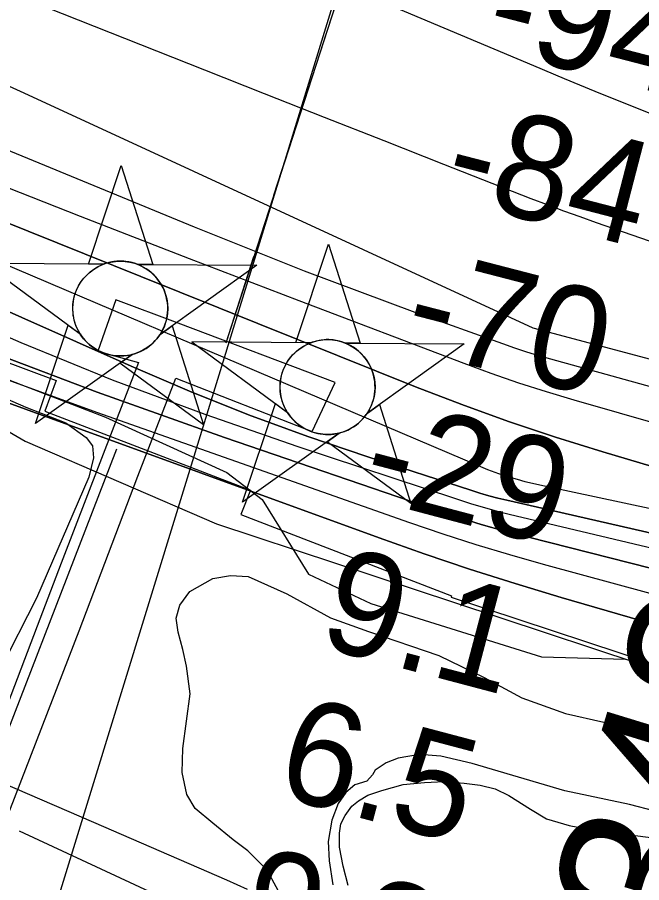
# Model space of a CAD drawing. Extents: x 3677843 to 3715951, y 511991 to 537744.
# Drawn here: x 3711527 to 3711929, y 519340 to 519897 of the extents above; entities that cross this region are included whole.
import ezdxf

# ---------------------------------------------------------------- set-up
doc = ezdxf.new("R2010")
doc.units = 0
for name, color, linetype in [('V-CHAN-DOCK', 7, 'Continuous'), ('V-CHAN-NAID', 7, 'Continuous'), ('V-FLOD-BASE', 7, 'Continuous'), ('V-LEVE-TOET', 7, 'Continuous'), ('V-RIVR-EDGE', 7, 'Continuous'), ('V-RIVR-FERY', 7, 'Continuous'), ('V-RIVR-RANG', 7, 'Continuous'), ('V-ROAD-CNTR', 7, 'Continuous'), ('V-RRAP-FSHR', 7, 'Continuous'), ('V-RRAP-RVMT', 7, 'Continuous'), ('V-SITE-VEGE', 7, 'Continuous'), ('V-SURV-IDEN', 7, 'Continuous'), ('V-TOPO-DPTH', 7, 'Continuous'), ('V-TOPO-MAJR', 7, 'Continuous'), ('V-TOPO-MINR', 7, 'Continuous'), ('V-TOPO-WATR', 7, 'Continuous'), ('V-WETL-SWMP', 7, 'Continuous')]:
    doc.layers.add(name, color=color, linetype=linetype)

msp = doc.modelspace()

# ---------------------------------------------------------------- linework, layer by layer
at = {"layer": 'V-CHAN-DOCK'}
msp.add_lwpolyline([(3711515.04, 519368.54), (3711566.75, 519501.75), (3711604.54, 519601.4), (3711628.9, 519664.5), (3711716.54, 519630.18), (3711731.47, 519661.74), (3711630.33, 519699.84), (3711590.26, 519714.93), (3711578.83, 519681.89), (3711604.86, 519674.45), (3711555.14, 519545.25), (3711539.73, 519504.68), (3711491, 519376.99), (3711503.51, 519372.59), (3711515.04, 519368.54)], dxfattribs=at)
at = {"layer": 'V-CHAN-NAID'}
for points in [[(3711582.29, 519737.82), (3711572.7, 519737.89), (3711593.83, 519801.37), (3711614.05, 519737.59), (3711604.47, 519737.66), (3711602.89, 519738.24), (3711600.79, 519738.86), (3711598.75, 519739.31), (3711596.72, 519739.62), (3711595.55, 519739.73), (3711594.02, 519739.81), (3711592.29, 519739.81), (3711590.93, 519739.74), (3711589.02, 519739.54), (3711587.65, 519739.32), (3711585.87, 519738.94), (3711584.34, 519738.52), (3711583.31, 519738.19)], [(3711715.68, 519687.25), (3711706.09, 519687.32), (3711727.21, 519750.81), (3711747.44, 519687.03), (3711737.85, 519687.1), (3711736.27, 519687.67), (3711734.18, 519688.29), (3711732.14, 519688.75), (3711730.1, 519689.05), (3711728.94, 519689.17), (3711727.4, 519689.25), (3711725.68, 519689.25), (3711724.31, 519689.18), (3711722.4, 519688.98), (3711721.04, 519688.76), (3711719.25, 519688.37), (3711717.72, 519687.95), (3711716.69, 519687.62)], [(3711582.29, 519737.82), (3711505.8, 519738.36), (3711567.36, 519692.96), (3711566.25, 519694.87), (3711565.44, 519696.5), (3711564.62, 519698.47), (3711563.92, 519700.52), (3711563.56, 519701.84), (3711563.19, 519703.47), (3711562.95, 519704.91), (3711562.76, 519706.51), (3711562.65, 519708.25), (3711562.64, 519709.83), (3711562.75, 519711.9), (3711562.93, 519713.52), (3711563.32, 519715.72), (3711563.8, 519717.65), (3711564.41, 519719.53), (3711565.06, 519721.21), (3711565.79, 519722.8), (3711566.6, 519724.34), (3711567.66, 519726.07), (3711568.7, 519727.54), (3711569.7, 519728.81), (3711570.7, 519729.96), (3711572.01, 519731.29), (3711573.06, 519732.26), (3711574.77, 519733.66), (3711575.99, 519734.53), (3711577.67, 519735.6), (3711579.4, 519736.54), (3711580.85, 519737.23)], [(3711604.47, 519737.66), (3711680.96, 519737.12), (3711618.75, 519692.6), (3711619.67, 519694.09), (3711620.64, 519695.93), (3711621.36, 519697.52), (3711622.1, 519699.47), (3711622.64, 519701.26), (3711623.04, 519702.9), (3711623.4, 519704.91), (3711623.59, 519706.48), (3711623.71, 519708.68), (3711623.68, 519710.75), (3711623.49, 519712.97), (3711623.23, 519714.73), (3711622.74, 519716.96), (3711622.1, 519719.1), (3711621.35, 519721.08), (3711620.7, 519722.52), (3711619.69, 519724.44), (3711618.63, 519726.16), (3711617.42, 519727.86), (3711616.16, 519729.4), (3711614.88, 519730.77), (3711613.25, 519732.3), (3711611.51, 519733.71), (3711609.83, 519734.89), (3711607.94, 519736.02), (3711606.47, 519736.78)], [(3711600.72, 519679.69), (3711538.52, 519635.17), (3711559.65, 519698.65), (3711567.36, 519692.96), (3711568, 519692), (3711569.38, 519690.14), (3711570.6, 519688.72), (3711572.06, 519687.22), (3711573.45, 519685.97), (3711574.9, 519684.81), (3711576.31, 519683.83), (3711577.98, 519682.79), (3711579.7, 519681.88), (3711581.49, 519681.07), (3711582.94, 519680.51), (3711584.56, 519679.98), (3711586.79, 519679.42), (3711588.32, 519679.13), (3711590.35, 519678.87), (3711591.88, 519678.77), (3711593.75, 519678.75), (3711595.43, 519678.83), (3711597.14, 519679), (3711599.05, 519679.31)], [(3711618.75, 519692.6), (3711626.55, 519698.18), (3711646.77, 519634.4), (3711592.93, 519674.11), (3711600.72, 519679.69), (3711602.39, 519680.17), (3711604, 519680.73), (3711606.16, 519681.64), (3711607.9, 519682.52), (3711609.76, 519683.64), (3711611.5, 519684.85), (3711613.05, 519686.1), (3711614.34, 519687.26), (3711615.72, 519688.68), (3711616.93, 519690.09), (3711618.05, 519691.56)], [(3711715.68, 519687.25), (3711639.18, 519687.8), (3711700.75, 519642.4), (3711699.64, 519644.31), (3711698.83, 519645.93), (3711698, 519647.9), (3711697.31, 519649.96), (3711696.94, 519651.28), (3711696.58, 519652.91), (3711696.33, 519654.35), (3711696.15, 519655.95), (3711696.04, 519657.68), (3711696.03, 519659.27), (3711696.13, 519661.34), (3711696.32, 519662.96), (3711696.71, 519665.16), (3711697.19, 519667.08), (3711697.79, 519668.97), (3711698.45, 519670.65), (3711699.17, 519672.24), (3711699.99, 519673.77), (3711701.05, 519675.51), (3711702.08, 519676.98), (3711703.08, 519678.25), (3711704.08, 519679.39), (3711705.39, 519680.73), (3711706.44, 519681.7), (3711708.16, 519683.09), (3711709.37, 519683.96), (3711711.06, 519685.03), (3711712.79, 519685.98), (3711714.23, 519686.66)], [(3711737.85, 519687.1), (3711814.34, 519686.55), (3711752.14, 519642.03), (3711753.05, 519643.52), (3711754.03, 519645.37), (3711754.74, 519646.95), (3711755.48, 519648.91), (3711756.03, 519650.69), (3711756.43, 519652.33), (3711756.79, 519654.34), (3711756.97, 519655.92), (3711757.1, 519658.12), (3711757.07, 519660.18), (3711756.88, 519662.4), (3711756.61, 519664.16), (3711756.12, 519666.39), (3711755.48, 519668.53), (3711754.73, 519670.52), (3711754.08, 519671.96), (3711753.08, 519673.87), (3711752.02, 519675.6), (3711750.8, 519677.3), (3711749.54, 519678.84), (3711748.27, 519680.2), (3711746.64, 519681.73), (3711744.89, 519683.15), (3711743.21, 519684.32), (3711741.32, 519685.46), (3711739.85, 519686.22)], [(3711734.11, 519629.13), (3711671.91, 519584.6), (3711693.03, 519648.09), (3711700.75, 519642.4), (3711701.38, 519641.43), (3711702.77, 519639.57), (3711703.98, 519638.16), (3711705.45, 519636.66), (3711706.83, 519635.4), (3711708.29, 519634.25), (3711709.69, 519633.26), (3711711.37, 519632.23), (3711713.08, 519631.31), (3711714.88, 519630.5), (3711716.32, 519629.95), (3711717.95, 519629.42), (3711720.18, 519628.85), (3711721.71, 519628.57), (3711723.73, 519628.31), (3711725.27, 519628.21), (3711727.13, 519628.18), (3711728.82, 519628.26), (3711730.53, 519628.44), (3711732.43, 519628.75)], [(3711752.14, 519642.03), (3711759.94, 519647.61), (3711780.16, 519583.84), (3711726.31, 519623.55), (3711734.11, 519629.13), (3711735.77, 519629.6), (3711737.39, 519630.16), (3711739.54, 519631.08), (3711741.28, 519631.96), (3711743.15, 519633.07), (3711744.89, 519634.29), (3711746.44, 519635.53), (3711747.72, 519636.7), (3711749.11, 519638.12), (3711750.31, 519639.52), (3711751.43, 519640.99)]]:
    msp.add_lwpolyline(points, close=True, dxfattribs=at)
for centre in [(3711593.18, 519709.28), (3711726.56, 519658.72)]:
    msp.add_circle(centre, 30.54, dxfattribs=at)
at = {"layer": 'V-FLOD-BASE'}
msp.add_lwpolyline([(3711633.37, 519323.96), (3711528.31, 519372.87)], dxfattribs=at)
at = {"layer": 'V-LEVE-TOET'}
msp.add_lwpolyline([(3711675, 519335.15), (3711661.75, 519341.27), (3711576.1, 519378.4), (3711499.92, 519411.31), (3711493.3, 519413.66), (3711488.1, 519413.64), (3711481.96, 519411.74), (3711480.07, 519409.37), (3711474.42, 519403.21), (3711456.55, 519362.52), (3711445.67, 519367.22), (3711356.23, 519407.66), (3711264.92, 519445.25), (3711231.32, 519459.83), (3711230.84, 519463.13), (3711240.22, 519495.3), (3711245.83, 519520.36), (3711244.88, 519523.2), (3711216.46, 519530.47)], dxfattribs=at)
at = {"layer": 'V-RIVR-EDGE'}
msp.add_lwpolyline([(3710728.35, 519931.41), (3710841.1, 519886.1), (3710987.49, 519849.12), (3711106.3, 519826.02), (3711172.91, 519814.44), (3711205.29, 519799.96), (3711233.51, 519804.09), (3711265.93, 519805.21), (3711324.14, 519793.66), (3711376.32, 519773.72), (3711408.66, 519744.82), (3711466.16, 519691.25), (3711522.52, 519662.9), (3711583.7, 519639.33), (3711661.65, 519603.72), (3711684.42, 519586.26), (3711714.32, 519538.16), (3711754.49, 519519.45), (3711864.27, 519484.96), (3711918.29, 519483.62), (3711999.29, 519464.81)], dxfattribs=at)
at = {"layer": 'V-RIVR-FERY'}
for points in [[(3711661.25, 519687.27), (3713010.37, 523852.35)], [(3711722.81, 519877.34), (3711740.78, 519932.81)], [(3711692.03, 519782.31), (3711709.99, 519837.77)], [(3711661.25, 519687.27), (3711679.21, 519742.73)]]:
    msp.add_lwpolyline(points, dxfattribs=at)
at = {"layer": 'V-RIVR-RANG'}
msp.add_line((3711538.86, 519283.05), (3711809.16, 520162.44), dxfattribs=at)
at = {"layer": 'V-ROAD-CNTR'}
msp.add_lwpolyline([(3711590.8, 519618.74), (3711492.85, 519365.98), (3711483.88, 519351.89), (3711476.86, 519346), (3711469.94, 519342.19), (3711464.56, 519339.94)], dxfattribs=at)
at = {"layer": 'V-RRAP-FSHR'}
msp.add_lwpolyline([(3709741.78, 520362.36), (3710017.65, 520222), (3710534.8, 519997.84), (3710940.37, 519847.89), (3711083.41, 519805.96), (3711220.5, 519772.71), (3711363.54, 519722.11), (3711531.92, 519623.8), (3711655.19, 519570.7), (3711808.33, 519520.01), (3711956.07, 519471.06), (3712143.45, 519424.73), (3712340.74, 519376.66), (3712594.19, 519305.19), (3712920.31, 519227.23), (3713163.79, 519173.07), (3713383.01, 519116.56), (3713629.91, 519034.38)], dxfattribs=at)
at = {"layer": 'V-RRAP-RVMT'}
msp.add_lwpolyline([(3710951.43, 519855.96), (3710954.58, 519864.59), (3711086.44, 519818.3), (3711099.58, 519856.24), (3711228.18, 519804.67), (3711258.43, 519879.55), (3711313.56, 519857.36), (3711312.26, 519853.9), (3711449.96, 519802.54), (3711416.73, 519713.48), (3711551.95, 519663.02), (3711544.53, 519643.11), (3711676.87, 519592.43), (3711670.72, 519576.74), (3711806.4, 519524.3), (3711806.08, 519523.38), (3711958.24, 519473.28)], dxfattribs=at)
at = {"layer": 'V-SITE-VEGE'}
for points in [[(3711510.43, 519655.28), (3711532.45, 519645.82), (3711558.04, 519635.77), (3711571.15, 519626.29), (3711575.32, 519620.95), (3711575.94, 519613.22), (3711572.99, 519600.73), (3711539.29, 519522.74), (3711515.61, 519476.9)], [(3711697.93, 519328.67), (3711687.78, 519347.67), (3711675.26, 519360.13), (3711665.73, 519367.25), (3711652.62, 519377.92), (3711641.29, 519387.41), (3711635.92, 519396.31), (3711632.92, 519410.58), (3711633.47, 519426.04), (3711638.15, 519461.14), (3711635.73, 519478.97), (3711633.32, 519489.67), (3711630.32, 519500.96), (3711629.11, 519509.88), (3711631.47, 519518.21), (3711637.99, 519527.14), (3711652.83, 519535.5), (3711664.13, 519537.32), (3711675.43, 519536.75), (3711700.43, 519525.51), (3711728.42, 519510.11), (3711752.82, 519501.25), (3711798.05, 519485.9), (3711827.22, 519471.7), (3711851.63, 519458.67), (3711879.61, 519448.63), (3711928.99, 519437.45)], [(3711937.44, 519385.73), (3711920.78, 519389.86), (3711879.13, 519398.68), (3711849.38, 519407.53), (3711819.62, 519416.38), (3711799.39, 519421.09), (3711785.71, 519422.24), (3711772.04, 519419.83), (3711764.32, 519416.84), (3711757.2, 519412.06), (3711755.42, 519409.09), (3711751.86, 519404.92), (3711744.14, 519402.52), (3711738.2, 519397.75), (3711733.46, 519390.6), (3711729.32, 519379.89), (3711726.98, 519366.2), (3711727.6, 519353.72), (3711730.02, 519338.26)]]:
    msp.add_lwpolyline(points, dxfattribs=at)
at = {"layer": 'V-TOPO-DPTH'}
for points in [[(3712195.25, 519475.73), (3711855.77, 519561.99), (3711840.57, 519566.05), (3711825.44, 519570.35), (3711810.42, 519575.02), (3711795.48, 519579.94), (3711660.28, 519626.24), (3711578.21, 519655.55), (3711496.69, 519686.29), (3711416.01, 519719.15), (3711335.89, 519753.43), (3711108.31, 519854.36), (3711076.1, 519868.4), (3711043.76, 519882.16), (3711011.25, 519895.5), (3710978.62, 519908.57), (3710945.88, 519921.36), (3710913.11, 519934.06), (3710880.29, 519946.64), (3710847.44, 519959.13), (3710310.51, 520162.05)], [(3710310.51, 520162.05), (3710847.44, 519959.13), (3710880.29, 519946.64), (3710913.11, 519934.06), (3710945.88, 519921.36), (3710978.62, 519908.57), (3711011.25, 519895.5), (3711043.76, 519882.16), (3711076.1, 519868.4), (3711108.31, 519854.36), (3711335.89, 519753.43), (3711416.01, 519719.15), (3711496.69, 519686.29), (3711578.21, 519655.55), (3711660.28, 519626.24), (3711795.48, 519579.94), (3711810.42, 519575.02), (3711825.44, 519570.35), (3711840.57, 519566.05), (3711855.77, 519561.99), (3712195.25, 519475.73)], [(3711943.27, 519605.18), (3711903.62, 519616.95), (3711873.15, 519626.46), (3711842.87, 519636.54), (3711812.88, 519647.46), (3711783.09, 519658.95), (3711606.49, 519729.91), (3711516.37, 519766.09), (3711426.24, 519802.22), (3711336.08, 519838.29), (3711245.9, 519874.31), (3711116.23, 519926.05), (3711090.84, 519936.09), (3711065.41, 519946.03), (3711039.92, 519955.81), (3711014.39, 519965.49), (3710583.72, 520127.24)], [(3711943.27, 519605.18), (3711903.62, 519616.95), (3711873.15, 519626.46), (3711842.87, 519636.54), (3711812.88, 519647.46), (3711783.09, 519658.95), (3711606.49, 519729.91), (3711516.37, 519766.09), (3711426.24, 519802.22), (3711336.08, 519838.29), (3711245.9, 519874.31), (3711116.23, 519926.05), (3711090.84, 519936.09), (3711065.41, 519946.03), (3711039.92, 519955.81), (3711014.39, 519965.49), (3710583.72, 520127.24)], [(3710556.81, 520111.76), (3711026.61, 519939.29), (3711042.83, 519933.25), (3711059.02, 519927.13), (3711075.16, 519920.88), (3711091.27, 519914.54), (3711173.89, 519881.62), (3711231.2, 519858.55), (3711288.4, 519835.22), (3711345.43, 519811.48), (3711402.36, 519787.49), (3711824.88, 519607.62), (3711829.54, 519605.72), (3711834.23, 519603.93), (3711838.98, 519602.28), (3711843.77, 519600.74), (3711848.59, 519599.34), (3711853.44, 519598.01), (3711858.33, 519596.82), (3711863.23, 519595.71), (3712545.49, 519450.05)], [(3710556.81, 520111.76), (3711026.61, 519939.29), (3711042.83, 519933.25), (3711059.02, 519927.13), (3711075.16, 519920.88), (3711091.27, 519914.54), (3711173.89, 519881.62), (3711231.2, 519858.55), (3711288.4, 519835.22), (3711345.43, 519811.48), (3711402.36, 519787.49), (3711824.88, 519607.62), (3711829.54, 519605.72), (3711834.23, 519603.93), (3711838.98, 519602.28), (3711843.77, 519600.74), (3711848.59, 519599.34), (3711853.44, 519598.01), (3711858.33, 519596.82), (3711863.23, 519595.71), (3712545.49, 519450.05)], [(3711983.05, 519492.55), (3711927.85, 519508.33), (3711876.75, 519523.28), (3711847.28, 519532.22), (3711817.93, 519541.53), (3711788.77, 519551.4), (3711759.73, 519561.65), (3711416.99, 519686.28), (3711351.85, 519710.39), (3711286.89, 519734.98), (3711222.22, 519760.3), (3711157.73, 519786.11), (3711066.8, 519823.09), (3711047.9, 519830.73), (3711028.98, 519838.31), (3711010.02, 519845.81), (3710991.04, 519853.25), (3710443.26, 520066.62)], [(3711179.94, 519857.41), (3711205.13, 519846.55), (3711268.14, 519819.04), (3711324.75, 519794.24), (3711381.33, 519769.36), (3711437.85, 519744.36), (3711494.34, 519719.27), (3711600.22, 519672.11), (3711637.75, 519656.1), (3711675.59, 519640.9), (3711713.89, 519626.9), (3711752.5, 519613.71), (3711818.71, 519592.25), (3711824.47, 519590.47), (3711830.25, 519588.79), (3711836.07, 519587.27), (3711841.92, 519585.85), (3712431.36, 519451.15)], [(3712431.36, 519451.15), (3711841.92, 519585.85), (3711836.07, 519587.27), (3711830.25, 519588.79), (3711824.47, 519590.47), (3711818.71, 519592.25), (3711752.5, 519613.71), (3711713.89, 519626.9), (3711675.59, 519640.9), (3711637.75, 519656.1), (3711600.22, 519672.11), (3711494.34, 519719.27), (3711437.85, 519744.36), (3711381.33, 519769.36), (3711324.75, 519794.24), (3711268.14, 519819.04), (3711205.13, 519846.55), (3711179.94, 519857.41)]]:
    msp.add_lwpolyline(points, dxfattribs=at)
at = {"layer": 'V-TOPO-MAJR'}
msp.add_lwpolyline([(3710698.74, 520114.23), (3710760.99, 520089.58), (3710823.26, 520065), (3710885.58, 520040.52), (3710947.93, 520016.12), (3711001.02, 519995.38), (3711036.81, 519981.34), (3711072.58, 519967.21), (3711108.3, 519952.97), (3711143.98, 519938.64), (3711427.06, 519824.46), (3711497.11, 519796.45), (3711567.27, 519768.72), (3711637.6, 519741.42), (3711708.04, 519714.39), (3711814.15, 519674.05), (3711831.69, 519667.63), (3711849.33, 519661.51), (3711867.12, 519655.83), (3711885.01, 519650.45), (3712033.79, 519607.7)], dxfattribs=at)
at = {"layer": 'V-TOPO-MINR'}
for points in [[(3710419.31, 520447.96), (3710940.61, 520244.81), (3710973.88, 520231.85), (3711007.15, 520218.91), (3711040.42, 520205.98), (3711073.7, 520193.07), (3711106.93, 520180.03), (3711140.09, 520166.82), (3711173.14, 520153.34), (3711206.12, 520139.69), (3711530.56, 520003.92), (3711591.9, 519978.22), (3711653.23, 519952.47), (3711714.54, 519926.66), (3711775.82, 519900.82), (3711859, 519865.69), (3711878.71, 519857.45), (3711898.46, 519849.3), (3711918.27, 519841.28), (3711938.11, 519833.35)], [(3710371.71, 520377.91), (3710989.57, 520124.62), (3711009.52, 520116.47), (3711029.48, 520108.34), (3711049.46, 520100.26), (3711069.45, 520092.22), (3711101.76, 520079.25), (3711105.6, 520077.71), (3711109.45, 520076.17), (3711113.3, 520074.64), (3711117.15, 520073.11), (3711647.36, 519862.99), (3711685.81, 519847.77), (3711724.27, 519832.58), (3711762.75, 519817.42), (3711801.23, 519802.29), (3711857.44, 519780.23), (3711867.85, 519776.22), (3711878.3, 519772.29), (3711888.79, 519768.48), (3711899.31, 519764.77), (3712047.51, 519713.44)], [(3710730.58, 520181.79), (3711050.31, 520053.82), (3711073.01, 520044.68), (3711095.68, 520035.49), (3711118.31, 520026.21), (3711140.92, 520016.88), (3711241.72, 519975.03), (3711314.52, 519944.3), (3711387.07, 519913), (3711459.26, 519880.86), (3711531.19, 519848.14), (3711858.55, 519696.93), (3712481.95, 519530.69)], [(3710310.51, 520162.05), (3710847.44, 519959.13), (3710880.29, 519946.64), (3710913.11, 519934.06), (3710945.88, 519921.36), (3710978.62, 519908.57), (3711011.25, 519895.5), (3711043.76, 519882.16), (3711076.1, 519868.4), (3711108.31, 519854.36), (3711335.89, 519753.43), (3711416.01, 519719.15), (3711496.69, 519686.29), (3711578.21, 519655.55), (3711660.28, 519626.24), (3711795.48, 519579.94), (3711810.42, 519575.02), (3711825.44, 519570.35), (3711840.57, 519566.05), (3711855.77, 519561.99), (3712195.25, 519475.73)], [(3710583.72, 520127.24), (3711014.39, 519965.49), (3711039.92, 519955.81), (3711065.41, 519946.03), (3711090.84, 519936.09), (3711116.23, 519926.05), (3711245.9, 519874.31), (3711336.08, 519838.29), (3711426.24, 519802.22), (3711516.37, 519766.09), (3711606.49, 519729.91), (3711783.09, 519658.95), (3711812.88, 519647.46), (3711842.87, 519636.54), (3711873.15, 519626.46), (3711903.62, 519616.95), (3711943.27, 519605.18)], [(3710556.81, 520111.76), (3711026.61, 519939.29), (3711042.83, 519933.25), (3711059.02, 519927.13), (3711075.16, 519920.88), (3711091.27, 519914.54), (3711173.89, 519881.62), (3711231.2, 519858.55), (3711288.4, 519835.22), (3711345.43, 519811.48), (3711402.36, 519787.49), (3711824.88, 519607.62), (3711829.54, 519605.72), (3711834.23, 519603.93), (3711838.98, 519602.28), (3711843.77, 519600.74), (3711848.59, 519599.34), (3711853.44, 519598.01), (3711858.33, 519596.82), (3711863.23, 519595.71), (3712545.49, 519450.05)], [(3710715.14, 519983.98), (3710806.37, 519948.27), (3710977.99, 519881.29), (3711006.89, 519869.88), (3711035.72, 519858.31), (3711064.46, 519846.5), (3711093.14, 519834.53), (3711215.12, 519783.05), (3711305.06, 519746.04), (3711395.42, 519710.12), (3711486.41, 519675.84), (3711577.82, 519642.65), (3711779.26, 519571.56), (3711800.61, 519564.29), (3711822.05, 519557.34), (3711843.64, 519550.86), (3711865.33, 519544.69), (3712000.16, 519507.95)], [(3711188.47, 519948.66), (3711208.62, 519940.29), (3711228.77, 519931.94), (3711640.77, 519761.92), (3711676.06, 519747.63), (3711711.47, 519733.67), (3711747.07, 519720.19), (3711782.8, 519707.04), (3711839.14, 519686.72), (3711846.82, 519684.05), (3711854.53, 519681.5), (3711862.29, 519679.12), (3711870.1, 519676.86), (3712258.31, 519569.23)], [(3711179.94, 519857.41), (3711205.13, 519846.55), (3711268.14, 519819.04), (3711324.75, 519794.24), (3711381.33, 519769.36), (3711437.85, 519744.36), (3711494.34, 519719.27), (3711600.22, 519672.11), (3711637.75, 519656.1), (3711675.59, 519640.9), (3711713.89, 519626.9), (3711752.5, 519613.71), (3711818.71, 519592.25), (3711824.47, 519590.47), (3711830.25, 519588.79), (3711836.07, 519587.27), (3711841.92, 519585.85), (3712431.36, 519451.15)], [(3711187.35, 519840.77), (3711207.15, 519831.86), (3711470.99, 519712.69), (3711529.26, 519687.47), (3711588.01, 519663.48), (3711647.49, 519641.35), (3711707.44, 519620.45), (3711808.76, 519586.9), (3711818.46, 519583.83), (3711828.2, 519580.93), (3711838.01, 519578.29), (3711847.87, 519575.81), (3712445.54, 519433.99)]]:
    msp.add_lwpolyline(points, dxfattribs=at)
at = {"layer": 'V-TOPO-WATR'}
msp.add_lwpolyline([(3710443.26, 520066.62), (3710991.04, 519853.25), (3711010.02, 519845.81), (3711028.98, 519838.31), (3711047.9, 519830.73), (3711066.8, 519823.09), (3711157.73, 519786.11), (3711222.22, 519760.3), (3711286.89, 519734.98), (3711351.85, 519710.39), (3711416.99, 519686.28), (3711759.73, 519561.65), (3711788.77, 519551.4), (3711817.93, 519541.53), (3711847.28, 519532.22), (3711876.75, 519523.28), (3711927.85, 519508.33), (3711983.05, 519492.55)], dxfattribs=at)
at = {"layer": 'V-WETL-SWMP'}
msp.add_lwpolyline([(3711739.91, 519337.91), (3711736.57, 519350.19), (3711734.18, 519362.48), (3711734.15, 519371.46), (3711735.08, 519377.6), (3711737.91, 519382.81), (3711742.15, 519388.97), (3711746.39, 519392.28), (3711752.53, 519396.08), (3711761.5, 519398.94), (3711775.2, 519402.75), (3711788.91, 519404.2), (3711801.67, 519404.71), (3711814.43, 519403.79), (3711824.84, 519402.4), (3711834.29, 519400.06), (3711843.29, 519395.83), (3711857.02, 519386.88), (3711867.43, 519380.76), (3711882.09, 519376.54), (3711901.01, 519372.8), (3711917.56, 519370.95), (3711939.78, 519368.17)], dxfattribs=at)

# ---------------------------------------------------------------- texts
at = {"layer": 'V-RIVR-RANG'}
for s, rotation, p in [('-94', 345.4734, (3711825.21, 519877.57)), ('-84', 345.4734, (3711798.86, 519781.09)), ('-70', 345.4734, (3711773.03, 519684.48)), ('-29', 345.1883, (3711746.12, 519588.57)), ('-29', 345.1883, (3711746.12, 519588.57)), ('9.1', 345.1883, (3711719.01, 519492.3)), ('9.1', 345.1883, (3711719.01, 519492.3)), ('6.5', 345.1883, (3711691.39, 519396.17)), ('6.5', 345.1883, (3711691.39, 519396.17)), ('9.2', 345.1883, (3711666.07, 519299.43)), ('9.2', 345.1883, (3711666.07, 519299.43))]:
    msp.add_text(s, height=67, rotation=rotation, dxfattribs=at).set_placement(p)
at = {"layer": 'V-SURV-IDEN'}
msp.add_text('348+47.4', height=100, rotation=72.9654, dxfattribs=at).set_placement((3711963.52, 519294.31))

doc.saveas('drawing.dxf')
